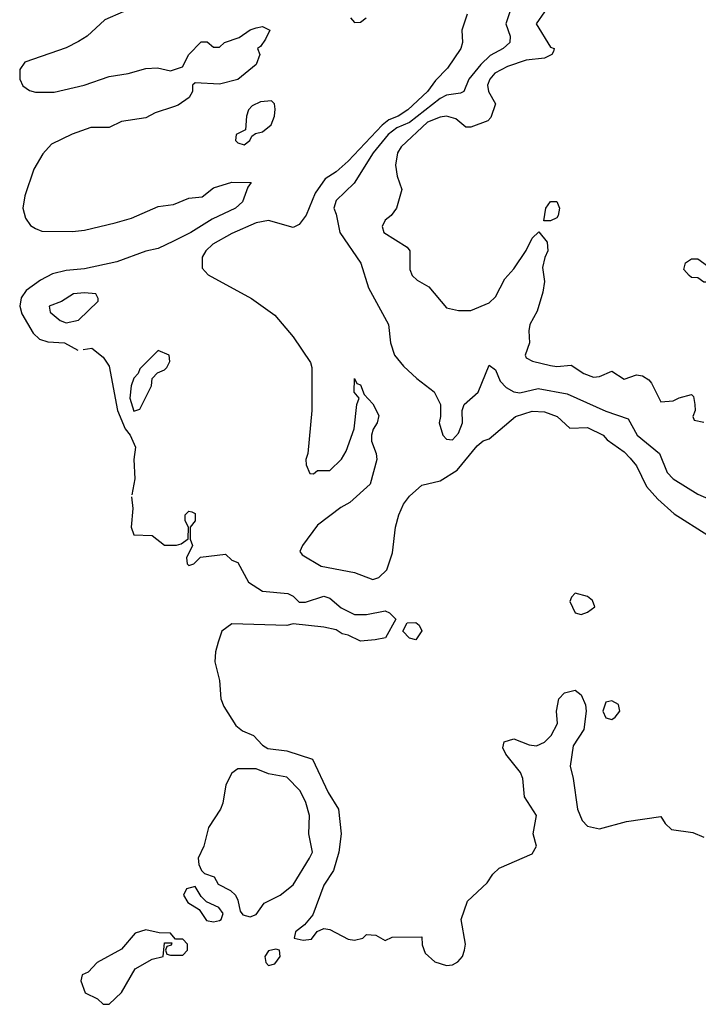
# Model space of a CAD drawing. Header units: inches. Extents: x 2380053 to 2584298, y 380219 to 546618.
# Tile 313 of 656: x 2539498 to 2541712, y 400274 to 403484. Entities that reach past the tile are written whole.
import ezdxf

# ---------------------------------------------------------------- set-up
doc = ezdxf.new("R2010")
doc.units = ezdxf.units.IN
doc.header["$MEASUREMENT"] = 0
doc.layers.add('C5430', color=7, linetype='Continuous')
doc.layers.add('C5440', color=7, linetype='Continuous')

msp = doc.modelspace()

# ---------------------------------------------------------------- linework, layer by layer
at = {"layer": 'C5430', "color": 2, "elevation": 2}
for points in [[(2540000, 403861.5), (2539985.2, 403814.8), (2539957.3, 403690), (2539910, 403615.3), (2539887.7, 403592.3), (2539836, 403510), (2539776.3, 403483.7), (2539718, 403430), (2539690, 403412.7), (2539650, 403392.3), (2539514.9, 403345.1), (2539498.8, 403321.2), (2539498.4, 403290), (2539508.8, 403268.8), (2539530, 403253), (2539550, 403248.2), (2539610, 403248.2), (2539708, 403270), (2539790, 403299.1), (2539851.9, 403308.1), (2539910, 403324.9), (2539947.1, 403327.1), (2539990, 403317.3), (2540000, 403320.8)], [(2540000, 403199.8), (2539939.9, 403180.1), (2539910, 403164.5), (2539830, 403152.3), (2539790, 403132.7), (2539730, 403132.3), (2539668.7, 403111.3), (2539602.3, 403077.7), (2539573.4, 403046.6), (2539543.7, 402996.3), (2539514.9, 402910), (2539508, 402870), (2539517.1, 402837.1), (2539533.4, 402813.4), (2539550, 402802.8), (2539570, 402794.8), (2539670, 402793), (2539710, 402798), (2539810, 402821.6), (2539862.7, 402837.3), (2539950, 402875.5), (2539998.9, 402881.1), (2540000, 402881.5)], [(2540000, 402762.5), (2539950, 402738), (2539910, 402729.6), (2539815.1, 402695.1), (2539710, 402671.8), (2539650, 402666), (2539604.9, 402655.1), (2539565.7, 402634.3), (2539519.1, 402600.9), (2539503, 402577), (2539498, 402550), (2539505.4, 402525.4), (2539542, 402462), (2539562.6, 402442.6), (2539590, 402433.4), (2539644.7, 402430), (2539688.2, 402406.5)], [(2539705.5, 402408.3), (2539733.4, 402413.4), (2539770, 402384), (2539790, 402354.8), (2539817.3, 402210), (2539842.4, 402150), (2539858, 402130), (2539876.1, 402090), (2539870.3, 402050), (2539873.4, 401986.6), (2539863.9, 401934.8)], [(2539863.2, 401928), (2539866.7, 401890), (2539862, 401830), (2539870, 401804.7), (2539930, 401802.8), (2539970.7, 401770.7), (2540000, 401770.7)], [(2540000, 400493.5), (2539990, 400506), (2539952.7, 400507.3), (2539910, 400517.2), (2539874.4, 400505.6), (2539830, 400454), (2539751.3, 400410), (2539721, 400379), (2539702, 400370), (2539698, 400350), (2539711.6, 400311.6), (2539751.6, 400291.6), (2539770, 400274), (2539790, 400274), (2539830, 400312), (2539875.3, 400390), (2539930, 400421), (2539966, 400430), (2539970, 400474), (2539994, 400474), (2539992.7, 400467.3), (2539978, 400462), (2539974, 400450), (2539978, 400438), (2539990, 400434), (2540000, 400434)]]:
    msp.add_lwpolyline(points, dxfattribs=at)
at = {"layer": 'C5430', "color": 2, "elevation": 6}
for points in [[(2539710, 402594), (2539674, 402590), (2539634.8, 402565.2), (2539594, 402550), (2539598, 402530), (2539630, 402502.8), (2539650, 402496), (2539690, 402504.7), (2539753.6, 402566.4), (2539754.6, 402574.6), (2539746, 402590)], [(2539950, 402406), (2539890, 402346), (2539884.7, 402330), (2539870, 402315.3), (2539862, 402290), (2539857.3, 402250), (2539870, 402207.7), (2539890, 402214), (2539928, 402290), (2539930, 402314), (2539947.3, 402332.7), (2539970, 402342), (2539978, 402350), (2539988, 402370), (2539986, 402390)]]:
    msp.add_lwpolyline(points, close=True, dxfattribs=at)
at = {"layer": 'C5440', "color": 2}
for points, elevation in [([(2541110.5, 403550), (2541084.4, 403470), (2541098.4, 403430), (2541097.1, 403410), (2541074.8, 403390), (2541032.6, 403367.4), (2541002.4, 403337.6), (2540963.7, 403290), (2540946.8, 403250), (2540935.8, 403244.2), (2540890, 403238), (2540870, 403227.4), (2540770, 403148.8), (2540728.9, 403131.1), (2540700.3, 403110), (2540651.7, 403050), (2540588.9, 402951.1), (2540530, 402894), (2540522.8, 402870), (2540531, 402850), (2540542, 402790), (2540611.3, 402690), (2540636, 402610), (2540701, 402490), (2540707.7, 402430), (2540720.7, 402390), (2540750, 402354.8), (2540793.7, 402313.7), (2540850.5, 402270.5), (2540871.3, 402230), (2540871.3, 402190), (2540866.8, 402170), (2540878.8, 402130), (2540890, 402116), (2540910, 402114.8), (2540930, 402136), (2540942.7, 402170), (2540942, 402210), (2540948, 402230), (2540994, 402270), (2541030, 402358), (2541050, 402342), (2541065.5, 402305.5), (2541085.3, 402285.3), (2541110, 402270.3), (2541130, 402267.4), (2541190, 402281.1), (2541284.2, 402264.2), (2541410, 402207.6), (2541483.1, 402183.1), (2541512.7, 402130), (2541585.5, 402070), (2541610, 402007.3), (2541630, 401987.3), (2541710, 401937.3), (2541770, 401910.6)], 10), ([(2540958, 403502), (2540941, 403450), (2540942.8, 403410), (2540937.3, 403390), (2540893.7, 403326.3), (2540854.6, 403285.4), (2540828.2, 403250), (2540764.4, 403190), (2540733, 403170), (2540702.6, 403157.4), (2540680.3, 403139.7), (2540570, 403022.4), (2540530, 402987.6), (2540495.1, 402964.9), (2540461.6, 402918.4), (2540433, 402847), (2540410, 402816), (2540390, 402806), (2540310, 402829.6), (2540270, 402821.3), (2540190, 402786.9), (2540128.2, 402751.8), (2540105.5, 402730), (2540093.4, 402710), (2540093.4, 402673.4), (2540112.4, 402652.4), (2540254.6, 402574.6), (2540330, 402521), (2540390.6, 402450.6), (2540446.4, 402366.4), (2540451, 402350), (2540450.8, 402210), (2540438, 402070), (2540432, 402050), (2540432.7, 402032.7), (2540444.7, 402004.7), (2540456.4, 402003.6), (2540470, 402014), (2540510, 402014), (2540548.4, 402051.6), (2540563.1, 402076.9), (2540588.7, 402150), (2540598, 402230), (2540606, 402250), (2540588.7, 402270), (2540590, 402314), (2540598, 402298), (2540610, 402294), (2540622, 402262), (2540650, 402232), (2540670, 402194), (2540664.7, 402170), (2540650.8, 402149.2), (2540646, 402130), (2540646, 402110), (2540661, 402070), (2540662.8, 402050), (2540641, 401970), (2540574.8, 401910), (2540545.8, 401894.2), (2540470, 401836), (2540421, 401770), (2540412, 401750), (2540419.6, 401739.6), (2540482, 401702), (2540590, 401682), (2540650, 401658.8), (2540670, 401666), (2540696, 401690), (2540713.8, 401746.2), (2540723.7, 401830), (2540735.1, 401870), (2540750, 401904.7), (2540769.6, 401930.4), (2540810, 401966.8), (2540870, 401981), (2540924.9, 402015.1), (2540990, 402094.8), (2541010, 402111), (2541030, 402118), (2541115.3, 402190), (2541170, 402207.3), (2541210, 402206), (2541252, 402190), (2541292.7, 402152.7), (2541350, 402154), (2541402, 402130), (2541414.8, 402114.8), (2541470, 402074.8), (2541490, 402054), (2541510.5, 402030), (2541542.6, 401962.6), (2541580.3, 401920.3), (2541633.5, 401873.5), (2541743.4, 401803.4)], 6), ([(2541210.7, 403510), (2541182.8, 403470), (2541230, 403394.8), (2541242, 403390), (2541239.6, 403380.4), (2541234, 403370), (2541210, 403359), (2541150, 403351.6), (2541090, 403331.3), (2541048.5, 403310), (2541031.8, 403290), (2541024.4, 403270), (2541028, 403250), (2541050.8, 403210), (2541035.2, 403164.8), (2541025.5, 403154.5), (2540970, 403133.2), (2540954, 403134), (2540921.2, 403161.2), (2540890, 403169.3), (2540870, 403166.6), (2540828.4, 403150), (2540742.8, 403070), (2540730.8, 403050), (2540724, 403010), (2540730, 402974), (2540744.7, 402930), (2540727.3, 402870), (2540710, 402846), (2540690.8, 402830), (2540681, 402810), (2540686, 402790), (2540762, 402742), (2540771.3, 402730), (2540771.3, 402670), (2540778, 402650), (2540794.4, 402634.4), (2540833, 402613), (2540890, 402544.7), (2540930, 402536), (2540970, 402536), (2541030, 402561), (2541050, 402581), (2541081.2, 402638.8), (2541110, 402671.3), (2541150, 402732), (2541170, 402772), (2541192, 402792), (2541218.8, 402758.8), (2541221, 402730), (2541210.9, 402709.1), (2541203.5, 402676.5), (2541210.7, 402630), (2541204.5, 402595.5), (2541186.4, 402533.6), (2541162.8, 402490), (2541158.8, 402470), (2541161, 402430), (2541147.3, 402390), (2541150, 402382), (2541170.9, 402370.9), (2541230, 402356.3), (2541250, 402353.4), (2541297.3, 402357.3), (2541338, 402330), (2541370, 402318.8), (2541390, 402321), (2541430, 402338), (2541470, 402312), (2541510, 402326), (2541530, 402322.8), (2541550.4, 402310.4), (2541558.8, 402298.8), (2541590, 402238), (2541630, 402241), (2541650, 402251.3), (2541690, 402262), (2541696, 402256), (2541701, 402230), (2541702, 402210), (2541694, 402190), (2541698, 402178), (2541730, 402172)], 14), ([(2540577.3, 403490), (2540590, 403474.8), (2540610, 403476), (2540628.7, 403490)], 6), ([(2540000, 403320.8), (2540029.2, 403330.8), (2540049.4, 403370.6), (2540090, 403412), (2540110, 403412), (2540130, 403394), (2540150, 403394), (2540166, 403410), (2540214, 403426), (2540250, 403450.8), (2540270, 403458), (2540290, 403462), (2540314, 403450), (2540299.8, 403420.2), (2540283.6, 403396.4), (2540274, 403390), (2540282, 403370), (2540270, 403338), (2540210, 403289.2), (2540150, 403274), (2540070, 403278), (2540062, 403270), (2540062, 403250), (2540051.3, 403230), (2540015.2, 403204.8), (2540000, 403199.8)], 2), ([(2540000, 402881.5), (2540050, 402902), (2540093.2, 402906.8), (2540130, 402936), (2540190, 402954.8), (2540252.7, 402952.7), (2540242, 402938), (2540224.7, 402890), (2540202, 402870), (2540126, 402834), (2540056, 402790), (2540000, 402762.5)], 2), ([(2540000, 401770.7), (2540009.3, 401770.7), (2540024.7, 401775.3), (2540048, 401792), (2540048.7, 401830), (2540038, 401850), (2540038, 401870), (2540050, 401882), (2540059.6, 401879.6), (2540070, 401874), (2540071, 401850), (2540054, 401830), (2540054, 401790), (2540062, 401770), (2540042, 401730), (2540044.7, 401710), (2540050, 401704.7), (2540066, 401710), (2540088, 401732), (2540170, 401742), (2540190, 401722), (2540210, 401714), (2540244.7, 401650), (2540290, 401621), (2540373.2, 401613.2), (2540390, 401604.7), (2540410, 401584.7), (2540430, 401584.7), (2540490, 401604.7), (2540510, 401598), (2540546.8, 401566.8), (2540590, 401544.7), (2540630, 401544.7), (2540690, 401556.3), (2540704.7, 401550), (2540724.7, 401530), (2540691.1, 401468.9), (2540658, 401462), (2540610, 401458), (2540570, 401478), (2540550, 401482), (2540530, 401495.3), (2540490, 401504), (2540390, 401514), (2540370, 401509.2), (2540190, 401514), (2540158, 401490), (2540145.2, 401454.8), (2540136.7, 401423.3), (2540134.9, 401390), (2540150.4, 401330), (2540154.4, 401270), (2540164.4, 401244.4), (2540203, 401183), (2540225.2, 401165.2), (2540261, 401150), (2540290, 401118.8), (2540308, 401108), (2540370, 401100.7), (2540452.8, 401072.8), (2540504.8, 400964.8), (2540538, 400910), (2540547.3, 400830), (2540538.8, 400770), (2540522, 400710), (2540490, 400662), (2540454.4, 400565.6), (2540427.3, 400532.7), (2540398, 400510), (2540394, 400490), (2540422.8, 400482.8), (2540450, 400486.8), (2540468.9, 400511.1), (2540490, 400521), (2540510, 400518), (2540570, 400486.8), (2540590, 400482.8), (2540618, 400490), (2540630, 400502), (2540659.6, 400499.6), (2540690, 400482), (2540712.7, 400492.7), (2540810, 400494), (2540811.6, 400468.4), (2540820.7, 400440.7), (2540852.2, 400412.2), (2540890, 400400.4), (2540910, 400403), (2540927.7, 400412.3), (2540942.7, 400430), (2540949.5, 400450), (2540952.3, 400470), (2540938, 400550), (2540959.3, 400610), (2541022.7, 400670), (2541042, 400698), (2541062.4, 400717.6), (2541170, 400764.9), (2541183.7, 400790), (2541172.7, 400830), (2541184, 400890), (2541145.2, 400950), (2541139.3, 401010), (2541132.3, 401030), (2541084, 401090), (2541074, 401110), (2541079, 401130), (2541110, 401139.5), (2541159.9, 401119.9), (2541183.6, 401116.4), (2541210, 401128.2), (2541231.6, 401150), (2541252.3, 401190), (2541249, 401230), (2541257.2, 401270), (2541275.3, 401290), (2541310, 401298), (2541330, 401282.8), (2541343.8, 401250), (2541346.4, 401230), (2541338.7, 401170), (2541303.8, 401116.2), (2541293.4, 401050), (2541304, 401010), (2541317.3, 400910), (2541332.8, 400872.8), (2541350, 400854.8), (2541390, 400846), (2541478, 400870), (2541590, 400886), (2541603.7, 400863.7), (2541624.2, 400844.2), (2541694.4, 400834.4), (2541730, 400819.1)], 2), ([(2540000, 400434), (2540030, 400434), (2540046, 400450), (2540046, 400470), (2540030, 400486), (2540006, 400486), (2540000, 400493.5)], 2)]:
    msp.add_lwpolyline(points, dxfattribs=dict(at, elevation=elevation))
for points, elevation in [([(2540319.1, 403219.1), (2540283.4, 403216.6), (2540256.9, 403203.1), (2540244.9, 403190), (2540238, 403170), (2540235.2, 403124.8), (2540204, 403110), (2540202, 403090), (2540210, 403082), (2540230, 403076.3), (2540249.2, 403090), (2540255.6, 403104.4), (2540267.2, 403112.8), (2540290, 403118.9), (2540318.3, 403141.7), (2540329.8, 403170), (2540332, 403192), (2540329.6, 403209.6)], 6), ([(2541230, 402828), (2541208.4, 402828.4), (2541214, 402870), (2541230, 402890.8), (2541250, 402891), (2541258.8, 402870), (2541254.8, 402845.2), (2541250, 402838)], 14), ([(2541730, 402628.7), (2541710, 402642), (2541690, 402644), (2541682, 402650), (2541665.2, 402670), (2541670, 402691), (2541690, 402704.7), (2541710, 402704.7), (2541742, 402682), (2541774, 402670), (2541750, 402628.7)], 14), ([(2541310, 401614), (2541298.3, 401601.7), (2541292.8, 401587.2), (2541310, 401550.5), (2541330, 401545.3), (2541350, 401552.4), (2541374.5, 401570), (2541367, 401590), (2541350, 401603.6)], 6), ([(2540790, 401462), (2540770, 401468), (2540748, 401490), (2540762, 401518), (2540790, 401518.8), (2540801, 401510), (2540810, 401492)], 2), ([(2541430, 401263.7), (2541410, 401259.3), (2541400.3, 401230), (2541410, 401208), (2541430, 401203), (2541441.2, 401210), (2541456, 401230), (2541451.7, 401251.7)], 6), ([(2540210, 401042), (2540190, 401028), (2540171, 400990), (2540160.7, 400930), (2540153.4, 400910), (2540114, 400850), (2540098.8, 400790), (2540080.7, 400750), (2540082.8, 400730), (2540090.7, 400710.7), (2540100.7, 400700.7), (2540132, 400690), (2540145.4, 400665.4), (2540185.4, 400645.4), (2540202, 400630), (2540210, 400614), (2540217.3, 400577.3), (2540225.8, 400565.8), (2540250, 400559.1), (2540270, 400567.3), (2540296, 400604), (2540348, 400630), (2540390, 400664), (2540443.7, 400750), (2540453.2, 400770), (2540441.2, 400830), (2540443.7, 400890), (2540431.7, 400931.7), (2540413.2, 400970), (2540370, 401014), (2540310, 401025.2), (2540270, 401041.2)], 2), ([(2540070, 400658), (2540042, 400650), (2540032, 400630), (2540046.4, 400606.4), (2540083.6, 400583.6), (2540107.1, 400547.1), (2540130, 400542.8), (2540150, 400546.8), (2540155.3, 400550), (2540162, 400570), (2540148, 400590), (2540108, 400608), (2540090, 400626)], 2), ([(2540334, 400454), (2540310, 400448), (2540298, 400430), (2540301, 400410), (2540310, 400401), (2540330, 400406), (2540348, 400430), (2540346, 400450)], 2)]:
    msp.add_lwpolyline(points, close=True, dxfattribs=dict(at, elevation=elevation))

doc.saveas('drawing.dxf')
